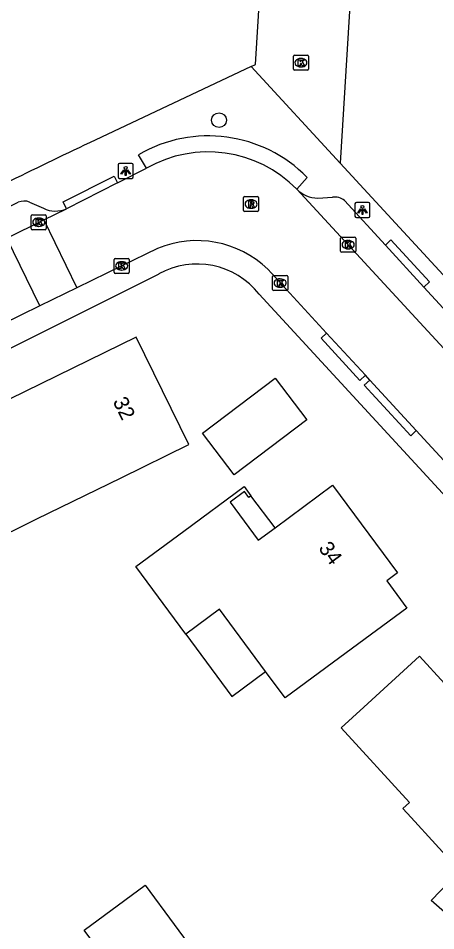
# Model space of a CAD drawing. Extents: x 157767 to 159171, y 387842 to 389425.
# Drawn here: x 158289 to 158316.7, y 388925.3 to 388985.8 of the extents above; entities that cross this region are included whole.
import ezdxf

# ---------------------------------------------------------------- set-up
doc = ezdxf.new("R2010")
doc.units = 0
for name, color, linetype in [('IMGEO_Boom', 7, 'Continuous'), ('IMGEO_Kolk', 7, 'Continuous'), ('IMGEO_Lichtpunt', 7, 'Continuous'), ('IMGEO_Pand', 7, 'Continuous'), ('IMGEO_Pand_nummerreeks', 7, 'Continuous'), ('IMGEO_Pand_overbouw', 7, 'Continuous'), ('IMGEO_Rijbaan_lokaal_open', 7, 'Continuous'), ('IMGEO_Rioolput', 7, 'Continuous'), ('IMGEO_Voetpad_open', 7, 'Continuous')]:
    doc.layers.add(name, color=color, linetype=linetype)

msp = doc.modelspace()

# ---------------------------------------------------------------- linework, layer by layer
at = {"layer": 'IMGEO_Boom'}
msp.add_circle((158302.344, 388979.055), 0.489, dxfattribs=at)
at = {"layer": 'IMGEO_Kolk'}
for p, q in [((158307.274, 388982.446), (158307.274, 388983.298)), ((158307.349, 388983.372), (158308.201, 388983.372)), ((158307.762, 388983.152), (158307.787, 388983.152)), ((158308.275, 388983.298), (158308.275, 388982.446)), ((158307.785, 388982.592), (158307.76, 388982.592)), ((158308.201, 388982.372), (158307.349, 388982.372)), ((158289.966, 388972.783), (158290.818, 388972.783)), ((158289.891, 388971.857), (158289.891, 388972.709)), ((158290.379, 388972.563), (158290.404, 388972.563)), ((158290.892, 388972.709), (158290.892, 388971.857)), ((158290.818, 388971.783), (158289.966, 388971.783)), ((158290.402, 388972.003), (158290.377, 388972.003)), ((158310.405, 388970.369), (158310.405, 388971.221)), ((158310.48, 388971.295), (158311.332, 388971.295)), ((158310.893, 388971.075), (158310.918, 388971.075)), ((158311.406, 388971.221), (158311.406, 388970.369)), ((158310.916, 388970.515), (158310.891, 388970.515)), ((158295.386, 388968.959), (158295.386, 388969.811)), ((158295.461, 388969.885), (158296.313, 388969.885)), ((158296.387, 388969.811), (158296.387, 388968.959)), ((158311.332, 388970.295), (158310.48, 388970.295)), ((158295.874, 388969.665), (158295.899, 388969.665)), ((158296.313, 388968.885), (158295.461, 388968.885)), ((158295.897, 388969.105), (158295.872, 388969.105)), ((158305.896, 388967.82), (158305.896, 388968.672)), ((158305.971, 388968.746), (158306.823, 388968.746)), ((158306.384, 388968.526), (158306.409, 388968.526)), ((158306.897, 388968.672), (158306.897, 388967.82)), ((158306.407, 388967.966), (158306.382, 388967.966)), ((158306.823, 388967.746), (158305.971, 388967.746))]:
    msp.add_line(p, q, dxfattribs=at)
for points in [[(158307.274, 388982.446), (158307.274, 388983.298)], [(158307.349, 388983.372), (158308.201, 388983.372)], [(158307.595, 388983.072), (158307.718, 388983.072), (158307.718, 388982.921), (158307.848, 388983.072), (158308.012, 388983.072), (158307.866, 388982.921), (158308.019, 388982.672), (158307.867, 388982.672), (158307.782, 388982.836), (158307.718, 388982.769), (158307.718, 388982.672), (158307.595, 388982.672), (158307.595, 388983.072)], [(158308.275, 388983.298), (158308.275, 388982.446)], [(158308.201, 388982.372), (158307.349, 388982.372)], [(158289.966, 388972.783), (158290.818, 388972.783)], [(158289.891, 388971.857), (158289.891, 388972.709)], [(158290.212, 388972.483), (158290.335, 388972.483), (158290.335, 388972.332), (158290.465, 388972.483), (158290.629, 388972.483), (158290.483, 388972.332), (158290.636, 388972.083), (158290.484, 388972.083), (158290.399, 388972.247), (158290.335, 388972.18), (158290.335, 388972.083), (158290.212, 388972.083), (158290.212, 388972.483)], [(158290.892, 388972.709), (158290.892, 388971.857)], [(158290.818, 388971.783), (158289.966, 388971.783)], [(158310.405, 388970.369), (158310.405, 388971.221)], [(158310.48, 388971.295), (158311.332, 388971.295)], [(158310.726, 388970.995), (158310.849, 388970.995), (158310.849, 388970.844), (158310.979, 388970.995), (158311.143, 388970.995), (158310.997, 388970.844), (158311.15, 388970.595), (158310.998, 388970.595), (158310.913, 388970.759), (158310.849, 388970.692), (158310.849, 388970.595), (158310.726, 388970.595), (158310.726, 388970.995)], [(158311.406, 388971.221), (158311.406, 388970.369)], [(158295.386, 388968.959), (158295.386, 388969.811)], [(158295.461, 388969.885), (158296.313, 388969.885)], [(158296.387, 388969.811), (158296.387, 388968.959)], [(158311.332, 388970.295), (158310.48, 388970.295)], [(158295.707, 388969.585), (158295.83, 388969.585), (158295.83, 388969.434), (158295.96, 388969.585), (158296.124, 388969.585), (158295.978, 388969.434), (158296.131, 388969.185), (158295.979, 388969.185), (158295.894, 388969.349), (158295.83, 388969.282), (158295.83, 388969.185), (158295.707, 388969.185), (158295.707, 388969.585)], [(158296.313, 388968.885), (158295.461, 388968.885)], [(158305.896, 388967.82), (158305.896, 388968.672)], [(158305.971, 388968.746), (158306.823, 388968.746)], [(158306.897, 388968.672), (158306.897, 388967.82)], [(158306.217, 388968.446), (158306.34, 388968.446), (158306.34, 388968.295), (158306.47, 388968.446), (158306.634, 388968.446), (158306.488, 388968.295), (158306.641, 388968.046), (158306.489, 388968.046), (158306.404, 388968.21), (158306.34, 388968.143), (158306.34, 388968.046), (158306.217, 388968.046), (158306.217, 388968.446)], [(158306.823, 388967.746), (158305.971, 388967.746)]]:
    msp.add_lwpolyline(points, dxfattribs=at)
for centre, start, end in [((158307.351, 388983.296), 91.55205, 178.44795), ((158307.351, 388983.296), 91.55205, 178.44795), ((158308.199, 388983.296), 1.55205, 88.44795), ((158308.199, 388983.296), 1.55205, 88.44795), ((158307.351, 388982.448), 181.55205, 268.44795), ((158307.351, 388982.448), 181.55205, 268.44795), ((158308.199, 388982.448), 271.55205, 358.44795), ((158308.199, 388982.448), 271.55205, 358.44795), ((158289.968, 388972.707), 91.55205, 178.44795), ((158289.968, 388972.707), 91.55205, 178.44795), ((158290.816, 388972.707), 1.55205, 88.44795), ((158290.816, 388972.707), 1.55205, 88.44795), ((158289.968, 388971.859), 181.55205, 268.44795), ((158289.968, 388971.859), 181.55205, 268.44795), ((158290.816, 388971.859), 271.55205, 358.44795), ((158290.816, 388971.859), 271.55205, 358.44795), ((158310.482, 388971.219), 91.55205, 178.44795), ((158310.482, 388971.219), 91.55205, 178.44795), ((158311.33, 388971.219), 1.55205, 88.44795), ((158311.33, 388971.219), 1.55205, 88.44795), ((158310.482, 388970.371), 181.55205, 268.44795), ((158310.482, 388970.371), 181.55205, 268.44795), ((158311.33, 388970.371), 271.55205, 358.44795), ((158311.33, 388970.371), 271.55205, 358.44795), ((158295.463, 388969.809), 91.55205, 178.44795), ((158295.463, 388969.809), 91.55205, 178.44795), ((158296.311, 388969.809), 1.55205, 88.44795), ((158296.311, 388969.809), 1.55205, 88.44795), ((158295.463, 388968.961), 181.55205, 268.44795), ((158295.463, 388968.961), 181.55205, 268.44795), ((158296.311, 388968.961), 271.55205, 358.44795), ((158296.311, 388968.961), 271.55205, 358.44795), ((158305.973, 388968.67), 91.55205, 178.44795), ((158305.973, 388968.67), 91.55205, 178.44795), ((158306.821, 388968.67), 1.55205, 88.44795), ((158306.821, 388968.67), 1.55205, 88.44795), ((158305.973, 388967.822), 181.55205, 268.44795), ((158305.973, 388967.822), 181.55205, 268.44795), ((158306.821, 388967.822), 271.55205, 358.44795), ((158306.821, 388967.822), 271.55205, 358.44795)]:
    msp.add_arc(centre, 0.0765, start, end, dxfattribs=at)
for centre, major_axis, ratio, start_param, end_param in [((158307.761, 388982.872), (-0.387, 0.002), 0.722429, 4.712389, 7.853982), ((158307.786, 388982.872), (-0.39, 0.002), 0.717154, 1.570796, 4.712389), ((158290.378, 388972.283), (-0.387, 0.002), 0.722429, 4.712389, 7.853982), ((158290.403, 388972.283), (-0.39, 0.002), 0.717154, 1.570796, 4.712389), ((158310.892, 388970.795), (-0.387, 0.002), 0.722429, 4.712389, 7.853982), ((158310.917, 388970.795), (-0.39, 0.002), 0.717154, 1.570796, 4.712389), ((158295.873, 388969.385), (-0.387, 0.002), 0.722429, 4.712389, 7.853982), ((158295.898, 388969.385), (-0.39, 0.002), 0.717154, 1.570796, 4.712389), ((158306.383, 388968.246), (-0.387, 0.002), 0.722429, 4.712389, 7.853982), ((158306.408, 388968.246), (-0.39, 0.002), 0.717154, 1.570796, 4.712389)]:
    msp.add_ellipse(centre, major_axis=major_axis, ratio=ratio, start_param=start_param, end_param=end_param, dxfattribs=at)
at = {"layer": 'IMGEO_Lichtpunt'}
for p, q in [((158295.655, 388976.095), (158295.655, 388975.288)), ((158295.655, 388976.095), (158295.655, 388975.288)), ((158296.557, 388976.19), (158295.749, 388976.19)), ((158296.557, 388976.19), (158295.749, 388976.19)), ((158296.651, 388975.288), (158296.651, 388976.095)), ((158296.651, 388975.288), (158296.651, 388976.095)), ((158295.749, 388975.194), (158296.557, 388975.194)), ((158295.749, 388975.194), (158296.557, 388975.194)), ((158311.356, 388973.503), (158311.356, 388972.696)), ((158311.356, 388973.503), (158311.356, 388972.696)), ((158312.258, 388973.598), (158311.45, 388973.598)), ((158312.258, 388973.598), (158311.45, 388973.598)), ((158312.352, 388972.696), (158312.352, 388973.503)), ((158312.352, 388972.696), (158312.352, 388973.503)), ((158311.45, 388972.602), (158312.258, 388972.602)), ((158311.45, 388972.602), (158312.258, 388972.602))]:
    msp.add_line(p, q, dxfattribs=at)
for points in [[(158296.029, 388975.759), (158296.068, 388975.731), (158295.88, 388975.469), (158295.842, 388975.496), (158296.029, 388975.759)], [(158296.131, 388975.711), (158296.178, 388975.711), (158296.178, 388975.389), (158296.131, 388975.389), (158296.131, 388975.711)], [(158296.241, 388975.731), (158296.279, 388975.758), (158296.466, 388975.496), (158296.427, 388975.468), (158296.241, 388975.731)], [(158311.73, 388973.167), (158311.769, 388973.139), (158311.581, 388972.877), (158311.543, 388972.904), (158311.73, 388973.167)], [(158311.832, 388973.119), (158311.879, 388973.119), (158311.879, 388972.797), (158311.832, 388972.797), (158311.832, 388973.119)], [(158311.942, 388973.139), (158311.98, 388973.166), (158312.167, 388972.904), (158312.128, 388972.876), (158311.942, 388973.139)]]:
    msp.add_lwpolyline(points, dxfattribs=at)
for centre in [(158296.154, 388975.893), (158311.855, 388973.301)]:
    msp.add_circle(centre, 0.0994, dxfattribs=at)
for centre, start, end in [((158295.749, 388976.095), 90, 180), ((158295.749, 388976.095), 90, 180), ((158296.557, 388976.095), 0, 90), ((158296.557, 388976.095), 0, 90), ((158295.749, 388975.288), 180, 270), ((158295.749, 388975.288), 180, 270), ((158296.557, 388975.288), 270, 0), ((158296.557, 388975.288), 270, 360), ((158311.45, 388973.503), 90, 180), ((158311.45, 388973.503), 90, 180), ((158312.258, 388973.503), 0, 90), ((158312.258, 388973.503), 0, 90), ((158311.45, 388972.696), 180, 270), ((158311.45, 388972.696), 180, 270), ((158312.258, 388972.696), 270, 0), ((158312.258, 388972.696), 270, 360)]:
    msp.add_arc(centre, 0.0946, start, end, dxfattribs=at)
at = {"layer": 'IMGEO_Pand'}
for points in [[(158296.842, 388964.658), (158286.309, 388959.499), (158287.04, 388958.006), (158284.142, 388956.587), (158286.907, 388950.944), (158290.27, 388952.595), (158295.846, 388955.326), (158300.336, 388957.525), (158296.842, 388964.658)], [(158303.339, 388955.527), (158301.254, 388958.289), (158306.076, 388961.928), (158308.16, 388959.166), (158303.339, 388955.527)], [(158300.138, 388944.94), (158296.822, 388949.431), (158300.013, 388951.788), (158304.007, 388954.737), (158304.459, 388954.124), (158304.319, 388954.02), (158304.028, 388954.414), (158303.074, 388953.71), (158304.939, 388951.184), (158306.062, 388952.013), (158309.878, 388954.831), (158314.179, 388949.007), (158313.463, 388948.477), (158314.798, 388946.669), (158310.776, 388943.699), (158306.729, 388940.71), (158305.434, 388942.464), (158302.382, 388946.597), (158300.138, 388944.94)], [(158316.419, 388927.264), (158318.301, 388929.248), (158315.073, 388932.776), (158314.525, 388933.375), (158314.963, 388933.775), (158310.437, 388938.721), (158311.955, 388940.11), (158315.643, 388943.485), (158318.956, 388939.864), (158318.622, 388939.557), (158319.802, 388938.267), (158322.657, 388940.88), (158328.723, 388934.249), (158325.035, 388930.874), (158324.297, 388930.198), (158326.06, 388928.652), (158320.964, 388923.279), (158316.419, 388927.264)], [(158304.269, 388919.048), (158301.642, 388917.107), (158302.058, 388916.544), (158295.019, 388911.342), (158293.33, 388913.628), (158292.936, 388913.337), (158292.247, 388914.269), (158292.641, 388914.56), (158289.689, 388918.554), (158295.317, 388922.712), (158293.401, 388925.305), (158297.44, 388928.289), (158301.297, 388923.069), (158304.269, 388919.048)]]:
    msp.add_lwpolyline(points, dxfattribs=at)
at = {"layer": 'IMGEO_Pand_overbouw'}
for points in [[(158304.459, 388954.124), (158304.319, 388954.02), (158304.028, 388954.414), (158303.074, 388953.71), (158304.939, 388951.184), (158306.062, 388952.013)], [(158303.191, 388940.807), (158305.434, 388942.464), (158302.382, 388946.597), (158300.138, 388944.94)]]:
    msp.add_lwpolyline(points, close=True, dxfattribs=at)
at = {"layer": 'IMGEO_Rijbaan_lokaal_open'}
for points in [[(158304.482, 388982.624), (158304.769, 388982.759), (158305.832, 389000), (158305.976, 389002.336), (158311.975, 389002.094), (158311.845, 389000), (158310.368, 388976.206)], [(158310.368, 388976.206), (158304.482, 388982.624)], [(158295.622, 388974.899), (158297.537, 388975.87)], [(158295.622, 388974.899), (158292.236, 388973.183)], [(158307.495, 388974.477), (158343.305, 388935.632)], [(158290.725, 388972.438), (158292.236, 388973.183)], [(158288.276, 388971.231), (158290.725, 388972.438)], [(158290.725, 388972.438), (158292.919, 388967.939)], [(158290.466, 388966.742), (158288.276, 388971.231)], [(158298.274, 388970.543), (158295.89, 388969.388), (158292.919, 388967.939)], [(158309.478, 388964.923), (158305.575, 388969.165)], [(158292.919, 388967.939), (158290.466, 388966.742)], [(158290.466, 388966.742), (158286.657, 388964.884), (158286.446, 388964.776), (158274.972, 388958.894)], [(158309.478, 388964.923), (158312.049, 388962.127)], [(158312.341, 388961.81), (158312.049, 388962.127)], [(158312.341, 388961.81), (158315.426, 388958.456)], [(158323.739, 388949.419), (158315.426, 388958.456)]]:
    msp.add_lwpolyline(points, dxfattribs=at)
for centre, radius, start, end in [((158301.613, 388968.715), 8.234, 44.40647, 119.66695), ((158300.876, 388964.299), 6.765, 46.00183, 112.62148)]:
    msp.add_arc(centre, radius, start, end, dxfattribs=at)
at = {"layer": 'IMGEO_Rioolput'}
for p, q in [((158304.044, 388973.99), (158304.896, 388973.99)), ((158303.969, 388973.064), (158303.969, 388973.916)), ((158304.457, 388973.77), (158304.482, 388973.77)), ((158304.97, 388973.916), (158304.97, 388973.064)), ((158304.896, 388972.99), (158304.044, 388972.99)), ((158304.48, 388973.21), (158304.455, 388973.21))]:
    msp.add_line(p, q, dxfattribs=at)
for points in [[(158304.044, 388973.99), (158304.896, 388973.99)], [(158303.969, 388973.064), (158303.969, 388973.916)], [(158304.558, 388973.688), (158304.306, 388973.69), (158304.306, 388973.29)], [(158304.306, 388973.29), (158304.43, 388973.29), (158304.43, 388973.452), (158304.441, 388973.452)], [(158304.484, 388973.609), (158304.43, 388973.609), (158304.43, 388973.528)], [(158304.43, 388973.528), (158304.482, 388973.528)], [(158304.488, 388973.423), (158304.559, 388973.29), (158304.699, 388973.29), (158304.634, 388973.416)], [(158304.97, 388973.916), (158304.97, 388973.064)], [(158304.896, 388972.99), (158304.044, 388972.99)]]:
    msp.add_lwpolyline(points, dxfattribs=at)
for centre, radius, start, end in [((158304.046, 388973.914), 0.0765, 91.55205, 178.44795), ((158304.046, 388973.914), 0.0765, 91.55205, 178.44795), ((158304.894, 388973.914), 0.0765, 1.55205, 88.44795), ((158304.894, 388973.914), 0.0765, 1.55205, 88.44795), ((158304.44, 388973.399), 0.0533, 26.02933, 88.69889), ((158304.466, 388973.717), 0.19, 274.7715, 282.96867), ((158304.49, 388973.513), 0.0964, 77.00612, 93.18647), ((158304.504, 388973.57), 0.0378, 276.66336, 79.67722), ((158304.557, 388973.578), 0.109, 350.36119, 89.41601), ((158304.555, 388973.578), 0.112, 277.58423, 350.98172), ((158304.539, 388973.363), 0.108, 29.51342, 73.79051), ((158304.046, 388973.066), 0.0765, 181.55205, 268.44795), ((158304.046, 388973.066), 0.0765, 181.55205, 268.44795), ((158304.894, 388973.066), 0.0765, 271.55205, 358.44795), ((158304.894, 388973.066), 0.0765, 271.55205, 358.44795)]:
    msp.add_arc(centre, radius, start, end, dxfattribs=at)
for centre, major_axis, ratio, start_param, end_param in [((158304.456, 388973.49), (-0.387, 0.002), 0.722429, 4.712389, 7.853982), ((158304.481, 388973.49), (-0.39, 0.002), 0.717154, 1.570796, 4.712389)]:
    msp.add_ellipse(centre, major_axis=major_axis, ratio=ratio, start_param=start_param, end_param=end_param, dxfattribs=at)
at = {"layer": 'IMGEO_Voetpad_open'}
for points in [[(158304.482, 388982.624), (158293.762, 388977.562)], [(158297.537, 388975.87), (158297.011, 388976.767)], [(158354.058, 388932.942), (158349.639, 388934.881), (158345.576, 388938.007), (158310.368, 388976.206)], [(158292.236, 388973.183), (158292.01, 388973.628), (158295.394, 388975.348), (158295.622, 388974.899)], [(158308.188, 388975.26), (158307.495, 388974.477)], [(158269.311, 388963.55), (158280.104, 388969.18), (158283.301, 388970.768), (158289.033, 388973.615)], [(158289.783, 388973.616), (158290.698, 388973.211)], [(158308.892, 388973.888), (158309.864, 388973.949)], [(158310.667, 388973.72), (158313.376, 388970.77)], [(158313.376, 388970.77), (158313.744, 388971.109), (158316.304, 388968.328), (158315.932, 388967.985)], [(158315.932, 388967.985), (158313.376, 388970.77)], [(158298.343, 388968.848), (158287.228, 388963.285), (158276.781, 388958.057), (158260.644, 388949.082), (158247.703, 388941.521), (158217.704, 388922.198)], [(158315.932, 388967.985), (158323.861, 388959.349)], [(158337.852, 388931.826), (158305.011, 388967.504)], [(158312.049, 388962.127), (158311.681, 388961.789), (158309.11, 388964.585), (158309.478, 388964.923)], [(158315.426, 388958.456), (158315.058, 388958.118), (158311.973, 388961.472), (158312.341, 388961.81)]]:
    msp.add_lwpolyline(points, dxfattribs=at)
for centre, radius, start, end in [((158301.631, 388968.828), 9.185, 44.44542, 120.19676), ((158575.426, 388387.503), 653.839, 115.517446, 116.606299), ((158308.886, 388975.826), 1.938, 224.11036, 270.16733), ((158309.999, 388972.899), 1.059, 50.86189, 97.30387), ((158289.409, 388972.696), 0.993, 67.89764, 112.25515), ((158291.496, 388974.809), 1.787, 243.45843, 294.4556), ((158300.888, 388964.264), 5.244, 38.16702, 119.04131)]:
    msp.add_arc(centre, radius, start, end, dxfattribs=at)

# ---------------------------------------------------------------- texts
at = {"layer": 'IMGEO_Pand_nummerreeks'}
for s, rotation, p in [('32', 296.09802, (158295.279, 388960.393)), ('34', 306.44563, (158308.899, 388950.635))]:
    msp.add_text(s, height=1, rotation=rotation, dxfattribs=at).set_placement(p)

doc.saveas('drawing.dxf')
